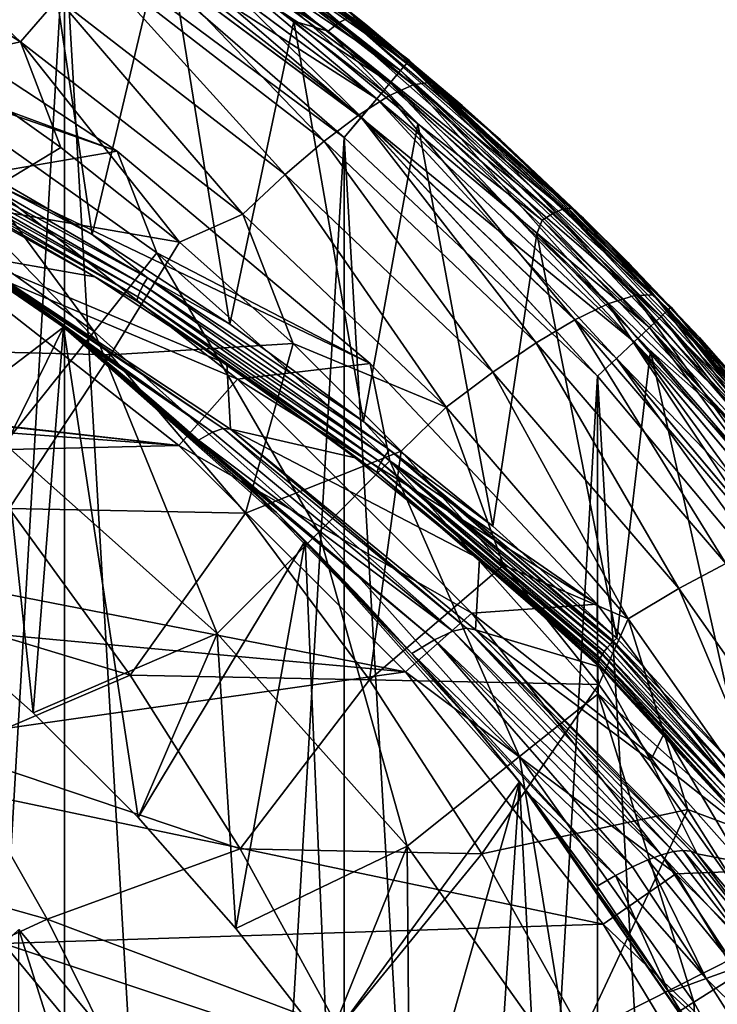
# Model space of a CAD drawing. Header units: metres. Extents: x -24 to 24, y -238 to 25.
# Tile 475 of 477: x 12.67 to 18.19, y 11.29 to 19.09. Entities that reach past the tile are written whole.
import ezdxf

# ---------------------------------------------------------------- set-up
doc = ezdxf.new("R2010")
doc.units = ezdxf.units.M
doc.layers.add('solid_10441023_001', color=7, linetype='CONTINUOUS')

msp = doc.modelspace()

# ---------------------------------------------------------------- linework, layer by layer
at = {"layer": 'solid_10441023_001'}
for points in [[(13.021141, -19.802523, 43.900002), (13.021141, 19.802523, 43.900002), (10.633893, 21.180424, 43.900002)], [(10.633893, -21.180424, 43.900002), (13.021141, -19.802523, 43.900002), (10.633893, 21.180424, 43.900002)], [(10.633893, 21.180424, -103.199997), (13.021141, 19.802523, -103.199997), (10.633893, -21.180424, -103.199997)], [(11.695789, 21.168602, 56.571079), (12.771766, 20.530811, 56.273674), (12.12018, 18.03698, 55.110783)], [(12.771766, 20.530811, 56.273674), (13.238417, 17.387718, 54.808025), (12.12018, 18.03698, 55.110783)], [(12.771766, 20.530811, 56.273674), (13.819195, 19.833479, 55.948502), (13.238417, 17.387718, 54.808025)], [(11.030053, 20.468952, 68.765282), (10.779051, 20.099152, 69.06002), (12.672395, 18.914604, 69.382408)], [(12.966671, 19.257214, 69.094925), (11.030053, 20.468952, 68.765282), (12.672395, 18.914604, 69.382408)], [(13.404016, 20.379816, -102.800179), (13.44799, 20.446676, -102.607056), (15.730775, 18.747208, -102.607056)], [(13.404246, 20.380167, 43.499454), (15.679605, 18.686226, 43.499454), (13.44811, 20.446857, 43.306248)], [(13.44799, 20.446676, -102.607056), (13.46297, 20.469452, -102.400002), (15.748297, 18.768089, -102.400002)], [(15.730775, 18.747208, -102.607056), (13.44799, 20.446676, -102.607056), (15.748297, 18.768089, -102.400002)], [(13.44811, 20.446857, 43.306248), (15.730913, 18.747374, 43.306248), (13.46297, 20.469452, 43.099998)], [(15.679605, 18.686226, 43.499454), (15.730913, 18.747374, 43.306248), (13.44811, 20.446857, 43.306248)], [(15.748297, 18.768089, 43.099998), (15.748297, 18.768089, -102.400002), (13.46297, 20.469452, -102.400002)], [(13.46297, 20.469452, 43.099998), (15.748297, 18.768089, 43.099998), (13.46297, 20.469452, -102.400002)], [(15.730913, 18.747374, 43.306248), (15.748297, 18.768089, 43.099998), (13.46297, 20.469452, 43.099998)], [(13.333746, 20.410021, 56.284996), (15.187141, 19.060627, 55.655762), (13.262964, 20.341461, 56.201347)], [(15.258651, 19.10021, 55.761826), (15.187141, 19.060627, 55.655762), (13.333746, 20.410021, 56.284996)], [(13.334049, 20.273438, -102.965981), (13.404016, 20.379816, -102.800179), (15.679336, 18.685904, -102.800179)], [(13.334374, 20.273932, 43.66539), (15.597873, 18.58882, 43.66539), (13.404246, 20.380167, 43.499454)], [(15.679336, 18.685904, -102.800179), (13.404016, 20.379816, -102.800179), (15.730775, 18.747208, -102.607056)], [(15.597873, 18.58882, 43.66539), (15.679605, 18.686226, 43.499454), (13.404246, 20.380167, 43.499454)], [(13.242867, 20.134802, -103.093132), (13.334049, 20.273438, -102.965981), (15.597491, 18.588367, -102.965981)], [(13.243266, 20.135408, 43.792717), (15.491298, 18.461809, 43.792717), (13.334374, 20.273932, 43.66539)], [(13.262964, 20.341461, 56.201347), (15.107243, 18.998703, 55.575207), (13.819195, 19.833479, 55.948502)], [(15.187141, 19.060627, 55.655762), (15.107243, 18.998703, 55.575207), (13.262964, 20.341461, 56.201347)], [(15.597491, 18.588367, -102.965981), (13.334049, 20.273438, -102.965981), (15.679336, 18.685904, -102.800179)], [(15.491298, 18.461809, 43.792717), (15.597873, 18.58882, 43.66539), (13.334374, 20.273932, 43.66539)], [(13.136697, 19.973377, -103.172958), (13.242867, 20.134802, -103.093132), (15.490831, 18.461254, -103.093132)], [(13.137141, 19.974052, 43.872742), (15.367159, 18.313868, 43.872742), (13.243266, 20.135408, 43.792717)], [(15.490831, 18.461254, -103.093132), (13.242867, 20.134802, -103.093132), (15.597491, 18.588367, -102.965981)], [(15.367159, 18.313868, 43.872742), (15.491298, 18.461809, 43.792717), (13.243266, 20.135408, 43.792717)], [(12.672395, 18.914604, 69.382408), (10.779051, 20.099152, 69.06002), (12.013866, 18.77165, 69.528778)], [(13.859681, 20.063183, 67.36586), (13.691777, 19.958679, 67.863365), (15.588249, 18.486576, 68.263878)], [(13.982452, 20.096972, 66.845848), (13.859681, 20.063183, 67.36586), (15.778769, 18.573153, 67.771095)], [(15.778769, 18.573153, 67.771095), (13.859681, 20.063183, 67.36586), (15.588249, 18.486576, 68.263878)], [(15.918056, 18.593733, 67.254562), (14.29259, 19.899042, 66.553879), (13.982452, 20.096972, 66.845848)], [(15.918056, 18.593733, 67.254562), (13.982452, 20.096972, 66.845848), (15.778769, 18.573153, 67.771095)], [(13.137141, 19.974052, 43.872742), (13.021141, 19.802523, 43.900002), (15.232268, 18.156761, 43.900002)], [(13.136697, 19.973377, -103.172958), (15.232268, 18.156761, -103.199997), (13.021141, 19.802523, -103.199997)], [(15.366639, 18.313248, -103.172958), (15.232268, 18.156761, -103.199997), (13.136697, 19.973377, -103.172958)], [(15.366639, 18.313248, -103.172958), (13.136697, 19.973377, -103.172958), (15.490831, 18.461254, -103.093132)], [(13.137141, 19.974052, 43.872742), (15.232268, 18.156761, 43.900002), (15.367159, 18.313868, 43.872742)], [(13.691777, 19.958679, 67.863365), (13.483159, 19.786213, 68.325272), (15.351513, 18.336283, 68.71994)], [(15.588249, 18.486576, 68.263878), (13.691777, 19.958679, 67.863365), (15.351513, 18.336283, 68.71994)], [(15.166522, 19.241274, 56.040932), (14.29259, 19.899042, 66.553879), (15.404546, 19.051245, 66.754211)], [(15.918056, 18.593733, 67.254562), (15.404546, 19.051245, 66.754211), (14.29259, 19.899042, 66.553879)], [(13.021141, 19.802523, -103.199997), (13.021141, -19.802523, -103.199997), (10.633893, -21.180424, -103.199997)], [(15.232268, -18.156761, 43.900002), (15.232268, 18.156761, 43.900002), (13.021141, 19.802523, 43.900002)], [(13.021141, -19.802523, 43.900002), (15.232268, -18.156761, 43.900002), (13.021141, 19.802523, 43.900002)], [(13.021141, 19.802523, -103.199997), (15.232268, 18.156761, -103.199997), (13.021141, -19.802523, -103.199997)], [(13.819195, 19.833479, 55.948502), (14.328117, 16.67787, 54.47702), (13.238417, 17.387718, 54.808025)], [(13.819195, 19.833479, 55.948502), (14.83492, 19.077288, 55.595886), (14.328117, 16.67787, 54.47702)], [(15.107243, 18.998703, 55.575207), (14.83492, 19.077288, 55.595886), (13.819195, 19.833479, 55.948502)], [(13.483159, 19.786213, 68.325272), (13.239318, 19.550322, 68.739426), (15.07479, 18.126228, 69.127281)], [(15.351513, 18.336283, 68.71994), (13.483159, 19.786213, 68.325272), (15.07479, 18.126228, 69.127281)], [(13.239318, 19.550322, 68.739426), (12.966671, 19.257214, 69.094925), (14.765364, 17.861942, 69.475182)], [(15.07479, 18.126228, 69.127281), (13.239318, 19.550322, 68.739426), (14.765364, 17.861942, 69.475182)], [(10.084486, 19.214396, 44.299999), (11.25, 19.485571, 44.299999), (13.436006, 18.047819, 44.299999)], [(11.73413, 18.674761, 47.532578), (13.436006, 18.047819, 44.299999), (11.25, 19.485571, 44.299999)], [(12.966671, 19.257214, 69.094925), (12.672395, 18.914604, 69.382408), (14.431379, 17.550379, 69.754478)], [(14.765364, 17.861942, 69.475182), (12.966671, 19.257214, 69.094925), (14.431379, 17.550379, 69.754478)], [(12.327032, 17.858728, 44.299999), (10.084486, 19.214396, 44.299999), (13.436006, 18.047819, 44.299999)], [(16.166811, 18.408808, 55.660671), (15.166522, 19.241274, 56.040932), (15.404546, 19.051245, 66.754211)], [(15.313624, 19.111988, 55.883366), (15.166522, 19.241274, 56.040932), (16.166811, 18.408808, 55.660671)], [(15.258651, 19.10021, 55.761826), (16.96826, 17.590115, 55.057655), (15.187141, 19.060627, 55.655762)], [(15.258651, 19.10021, 55.761826), (15.313624, 19.111988, 55.883366), (17.028841, 17.596941, 55.176888)], [(15.258651, 19.10021, 55.761826), (17.028841, 17.596941, 55.176888), (16.96826, 17.590115, 55.057655)], [(17.028841, 17.596941, 55.176888), (15.313624, 19.111988, 55.883366), (16.166811, 18.408808, 55.660671)], [(14.83492, 19.077288, 55.595886), (15.386328, 15.907829, 54.117943), (14.328117, 16.67787, 54.47702)], [(14.83492, 19.077288, 55.595886), (15.81548, 18.263193, 55.216267), (15.386328, 15.907829, 54.117943)], [(15.107243, 18.998703, 55.575207), (15.81548, 18.263193, 55.216267), (14.83492, 19.077288, 55.595886)], [(15.187141, 19.060627, 55.655762), (16.889458, 17.556971, 54.954594), (15.107243, 18.998703, 55.575207)], [(16.96826, 17.590115, 55.057655), (16.889458, 17.556971, 54.954594), (15.187141, 19.060627, 55.655762)], [(16.166811, 18.408808, 55.660671), (15.404546, 19.051245, 66.754211), (16.468445, 18.139467, 66.969872)], [(15.918056, 18.593733, 67.254562), (16.468445, 18.139467, 66.969872), (15.404546, 19.051245, 66.754211)], [(15.107243, 18.998703, 55.575207), (16.801411, 17.502239, 54.877396), (15.81548, 18.263193, 55.216267)], [(16.889458, 17.556971, 54.954594), (16.801411, 17.502239, 54.877396), (15.107243, 18.998703, 55.575207)], [(12.672395, 18.914604, 69.382408), (12.013866, 18.77165, 69.528778), (12.99153, 18.077375, 69.718132)], [(12.672395, 18.914604, 69.382408), (12.99153, 18.077375, 69.718132), (13.931293, 17.328432, 69.922607)], [(14.431379, 17.550379, 69.754478), (12.672395, 18.914604, 69.382408), (13.931293, 17.328432, 69.922607)], [(12.99153, 18.077375, 69.718132), (12.013866, 18.77165, 69.528778), (12.23713, 17.621284, 69.942459)], [(15.679336, 18.685904, -102.800179), (15.730775, 18.747208, -102.607056), (17.800827, 16.794214, -102.607056)], [(15.679605, 18.686226, 43.499454), (17.742924, 16.739584, 43.499454), (15.730913, 18.747374, 43.306248)], [(15.730775, 18.747208, -102.607056), (15.748297, 18.768089, -102.400002), (17.820654, 16.81292, -102.400002)], [(17.800827, 16.794214, -102.607056), (15.730775, 18.747208, -102.607056), (17.820654, 16.81292, -102.400002)], [(15.730913, 18.747374, 43.306248), (17.800983, 16.794363, 43.306248), (15.748297, 18.768089, 43.099998)], [(17.742924, 16.739584, 43.499454), (17.800983, 16.794363, 43.306248), (15.730913, 18.747374, 43.306248)], [(17.820654, 16.81292, 43.099998), (17.820654, 16.81292, -102.400002), (15.748297, 18.768089, -102.400002)], [(15.748297, 18.768089, 43.099998), (17.820654, 16.81292, 43.099998), (15.748297, 18.768089, -102.400002)], [(17.800983, 16.794363, 43.306248), (17.820654, 16.81292, 43.099998), (15.748297, 18.768089, 43.099998)], [(11.310609, 18.000731, 50.707111), (13.254932, 16.621159, 50.707111), (11.73413, 18.674761, 47.532578)], [(11.73413, 18.674761, 47.532578), (13.751258, 17.243532, 47.532578), (13.436006, 18.047819, 44.299999)], [(13.254932, 16.621159, 50.707111), (13.751258, 17.243532, 47.532578), (11.73413, 18.674761, 47.532578)], [(15.597491, 18.588367, -102.965981), (15.679336, 18.685904, -102.800179), (17.742619, 16.739298, -102.800179)], [(15.597873, 18.58882, 43.66539), (17.650434, 16.652327, 43.66539), (15.679605, 18.686226, 43.499454)], [(17.742619, 16.739298, -102.800179), (15.679336, 18.685904, -102.800179), (17.800827, 16.794214, -102.607056)], [(17.650434, 16.652327, 43.66539), (17.742924, 16.739584, 43.499454), (15.679605, 18.686226, 43.499454)], [(15.490831, 18.461254, -103.093132), (15.597491, 18.588367, -102.965981), (17.650005, 16.65192, -102.965981)], [(15.491298, 18.461809, 43.792717), (17.529837, 16.538548, 43.792717), (15.597873, 18.58882, 43.66539)], [(15.778769, 18.573153, 67.771095), (15.588249, 18.486576, 68.263878), (17.320059, 16.838583, 68.712379)], [(17.650005, 16.65192, -102.965981), (15.597491, 18.588367, -102.965981), (17.742619, 16.739298, -102.800179)], [(17.529837, 16.538548, 43.792717), (17.650434, 16.652327, 43.66539), (15.597873, 18.58882, 43.66539)], [(15.918056, 18.593733, 67.254562), (15.778769, 18.573153, 67.771095), (17.530823, 16.905346, 68.224785)], [(17.530823, 16.905346, 68.224785), (15.778769, 18.573153, 67.771095), (17.320059, 16.838583, 68.712379)], [(17.684828, 16.911348, 67.712074), (16.468445, 18.139467, 66.969872), (15.918056, 18.593733, 67.254562)], [(17.684828, 16.911348, 67.712074), (15.918056, 18.593733, 67.254562), (17.530823, 16.905346, 68.224785)], [(15.588249, 18.486576, 68.263878), (15.351513, 18.336283, 68.71994), (17.058083, 16.712822, 69.162018)], [(17.320059, 16.838583, 68.712379), (15.588249, 18.486576, 68.263878), (17.058083, 16.712822, 69.162018)], [(15.366639, 18.313248, -103.172958), (15.490831, 18.461254, -103.093132), (17.529308, 16.53805, -103.093132)], [(15.367159, 18.313868, 43.872742), (17.389362, 16.406017, 43.872742), (15.491298, 18.461809, 43.792717)], [(17.529308, 16.53805, -103.093132), (15.490831, 18.461254, -103.093132), (17.650005, 16.65192, -102.965981)], [(17.389362, 16.406017, 43.872742), (17.529837, 16.538548, 43.792717), (15.491298, 18.461809, 43.792717)], [(17.127356, 17.518667, 55.254063), (16.166811, 18.408808, 55.660671), (16.468445, 18.139467, 66.969872)], [(17.028841, 17.596941, 55.176888), (16.166811, 18.408808, 55.660671), (17.127356, 17.518667, 55.254063)], [(15.351513, 18.336283, 68.71994), (15.07479, 18.126228, 69.127281), (16.751791, 16.531368, 69.561874)], [(17.058083, 16.712822, 69.162018), (15.351513, 18.336283, 68.71994), (16.751791, 16.531368, 69.561874)], [(11.556127, 18.042551, 55.333107), (13.259565, 17.053574, 54.94455), (11.091208, 18.261126, 55.512245)], [(12.236503, 17.23139, 65.825958), (11.091208, 18.261126, 55.512245), (13.259565, 17.053574, 54.94455)], [(15.367159, 18.313868, 43.872742), (15.232268, 18.156761, 43.900002), (17.23736, 16.265406, 43.900002)], [(15.366639, 18.313248, -103.172958), (17.23736, 16.265406, -103.199997), (15.232268, 18.156761, -103.199997)], [(17.388773, 16.405462, -103.172958), (17.23736, 16.265406, -103.199997), (15.366639, 18.313248, -103.172958)], [(17.388773, 16.405462, -103.172958), (15.366639, 18.313248, -103.172958), (17.529308, 16.53805, -103.093132)], [(15.367159, 18.313868, 43.872742), (17.23736, 16.265406, 43.900002), (17.389362, 16.406017, 43.872742)], [(15.81548, 18.263193, 55.216267), (16.409166, 15.079076, 53.731487), (15.386328, 15.907829, 54.117943)], [(15.81548, 18.263193, 55.216267), (16.757448, 17.392336, 54.810181), (16.409166, 15.079076, 53.731487)], [(16.801411, 17.502239, 54.877396), (16.757448, 17.392336, 54.810181), (15.81548, 18.263193, 55.216267)], [(11.575561, 18.123219, 55.240227), (11.596882, 18.17495, 55.217182), (13.643033, 16.989864, 54.661781)], [(11.596882, 18.17495, 55.217182), (11.626272, 18.233595, 55.21257), (13.67767, 17.045576, 54.657227)], [(13.643033, 16.989864, 54.661781), (11.596882, 18.17495, 55.217182), (13.67767, 17.045576, 54.657227)], [(11.626272, 18.233595, 55.21257), (12.12018, 18.03698, 55.110783), (13.238417, 17.387718, 54.808025)], [(13.67767, 17.045576, 54.657227), (11.626272, 18.233595, 55.21257), (13.238417, 17.387718, 54.808025)], [(10.907258, 18.102058, 56.700001), (13.01088, 16.654423, 56.700001), (10.967566, 15.095533, 56.700001)], [(10.907258, 18.102058, 56.700001), (12.608504, 16.961086, 66.253319), (12.694219, 16.89703, 66.316124)], [(10.907258, 18.102058, 56.700001), (12.694219, 16.89703, 66.316124), (12.791781, 16.823292, 66.382927)], [(10.907258, 18.102058, 56.700001), (12.791781, 16.823292, 66.382927), (12.902213, 16.738749, 66.454094)], [(10.907258, 18.102058, 56.700001), (12.902213, 16.738749, 66.454094), (13.01088, 16.654423, 56.700001)], [(11.56139, 18.078281, 55.278179), (11.575561, 18.123219, 55.240227), (13.61763, 16.939915, 54.684616)], [(13.61763, 16.939915, 54.684616), (11.575561, 18.123219, 55.240227), (13.643033, 16.989864, 54.661781)], [(15.232268, 18.156761, -103.199997), (15.232268, -18.156761, -103.199997), (13.021141, -19.802523, -103.199997)], [(15.07479, 18.126228, 69.127281), (14.765364, 17.861942, 69.475182), (16.409243, 16.299, 69.901428)], [(16.751791, 16.531368, 69.561874), (15.07479, 18.126228, 69.127281), (16.409243, 16.299, 69.901428)], [(17.23736, -16.265406, 43.900002), (17.23736, 16.265406, 43.900002), (15.232268, 18.156761, 43.900002)], [(15.232268, -18.156761, 43.900002), (17.23736, -16.265406, 43.900002), (15.232268, 18.156761, 43.900002)], [(15.232268, 18.156761, -103.199997), (17.23736, 16.265406, -103.199997), (15.232268, -18.156761, -103.199997)], [(17.127356, 17.518667, 55.254063), (16.468445, 18.139467, 66.969872), (17.48052, 17.166286, 67.20015)], [(17.684828, 16.911348, 67.712074), (17.48052, 17.166286, 67.20015), (16.468445, 18.139467, 66.969872)], [(13.600432, 16.895761, 54.722237), (11.556127, 18.042551, 55.333107), (11.56139, 18.078281, 55.278179)], [(11.556127, 18.042551, 55.333107), (13.593474, 16.859604, 54.776691), (13.259565, 17.053574, 54.94455)], [(13.600432, 16.895761, 54.722237), (13.593474, 16.859604, 54.776691), (11.556127, 18.042551, 55.333107)], [(13.600432, 16.895761, 54.722237), (11.56139, 18.078281, 55.278179), (13.61763, 16.939915, 54.684616)], [(13.931293, 17.328432, 69.922607), (12.99153, 18.077375, 69.718132), (12.23713, 17.621284, 69.942459)], [(12.327032, 17.858728, 44.299999), (13.436006, 18.047819, 44.299999), (15.440421, 16.365923, 44.299999)], [(13.751258, 17.243532, 47.532578), (15.440421, 16.365923, 44.299999), (13.436006, 18.047819, 44.299999)], [(11.310609, 18.000731, 50.707111), (12.545953, 15.732128, 53.776043), (13.254932, 16.621159, 50.707111)], [(11.929386, 17.28264, 45), (12.327032, 17.858728, 44.299999), (14.389836, 16.242613, 44.299999)], [(14.389836, 16.242613, 44.299999), (12.327032, 17.858728, 44.299999), (15.440421, 16.365923, 44.299999)], [(14.765364, 17.861942, 69.475182), (14.431379, 17.550379, 69.754478), (16.039457, 16.021832, 70.171722)], [(16.409243, 16.299, 69.901428), (14.765364, 17.861942, 69.475182), (16.039457, 16.021832, 70.171722)], [(11.539355, 16.479727, 70.410446), (13.385036, 16.436296, 70.292038), (12.23713, 17.621284, 69.942459)], [(13.931293, 17.328432, 69.922607), (12.23713, 17.621284, 69.942459), (13.385036, 16.436296, 70.292038)], [(14.431379, 17.550379, 69.754478), (13.931293, 17.328432, 69.922607), (14.830121, 16.526367, 70.141747)], [(16.039457, 16.021832, 70.171722), (14.431379, 17.550379, 69.754478), (14.830121, 16.526367, 70.141747)], [(16.889458, 17.556971, 54.954594), (18.42984, 15.916472, 54.189617), (16.801411, 17.502239, 54.877396)], [(16.96826, 17.590115, 55.057655), (18.515066, 15.94278, 54.28949), (16.889458, 17.556971, 54.954594)], [(18.515066, 15.94278, 54.28949), (18.42984, 15.916472, 54.189617), (16.889458, 17.556971, 54.954594)], [(16.96826, 17.590115, 55.057655), (17.028841, 17.596941, 55.176888), (18.580584, 15.94435, 54.406273)], [(16.96826, 17.590115, 55.057655), (18.580584, 15.94435, 54.406273), (18.515066, 15.94278, 54.28949)], [(17.028841, 17.596941, 55.176888), (17.127356, 17.518667, 55.254063), (18.04458, 16.572361, 54.821793)], [(18.580584, 15.94435, 54.406273), (17.028841, 17.596941, 55.176888), (18.04458, 16.572361, 54.821793)], [(16.801411, 17.502239, 54.877396), (18.334618, 15.869381, 54.115982), (16.757448, 17.392336, 54.810181)], [(18.42984, 15.916472, 54.189617), (18.334618, 15.869381, 54.115982), (16.801411, 17.502239, 54.877396)], [(18.04458, 16.572361, 54.821793), (17.127356, 17.518667, 55.254063), (17.48052, 17.166286, 67.20015)], [(13.67767, 17.045576, 54.657227), (13.238417, 17.387718, 54.808025), (14.328117, 16.67787, 54.47702)], [(16.757448, 17.392336, 54.810181), (17.39192, 14.191575, 53.317638), (16.409166, 15.079076, 53.731487)], [(16.757448, 17.392336, 54.810181), (17.65731, 16.466141, 54.378288), (17.39192, 14.191575, 53.317638)], [(18.334618, 15.869381, 54.115982), (17.65731, 16.466141, 54.378288), (16.757448, 17.392336, 54.810181)], [(14.830121, 16.526367, 70.141747), (13.931293, 17.328432, 69.922607), (13.385036, 16.436296, 70.292038)], [(1.079936, 17.166067, 45), (11.929386, 17.28264, 45), (13.925648, 15.718657, 45)], [(11.929386, 17.28264, 45), (14.389836, 16.242613, 44.299999), (13.925648, 15.718657, 45)], [(12.236503, 17.23139, 65.825958), (13.259565, 17.053574, 54.94455), (14.30517, 16.364546, 54.620625)], [(12.236503, 17.23139, 65.825958), (14.30517, 16.364546, 54.620625), (14.333632, 15.847716, 66.158905)], [(12.236503, 17.23139, 65.825958), (14.333632, 15.847716, 66.158905), (14.275819, 15.852066, 66.467812)], [(12.250222, 17.22164, 65.862717), (12.236503, 17.23139, 65.825958), (14.275819, 15.852066, 66.467812)], [(13.254932, 16.621159, 50.707111), (15.032568, 15.032568, 50.707111), (13.751258, 17.243532, 47.532578)], [(13.751258, 17.243532, 47.532578), (15.595456, 15.595456, 47.532578), (15.440421, 16.365923, 44.299999)], [(15.032568, 15.032568, 50.707111), (15.595456, 15.595456, 47.532578), (13.751258, 17.243532, 47.532578)], [(3.222803, 16.895374, 45), (1.079936, 17.166067, 45), (13.925648, 15.718657, 45)], [(12.269503, 17.207909, 65.902199), (12.250222, 17.22164, 65.862717), (14.275819, 15.852066, 66.467812)], [(12.294942, 17.189741, 65.94429), (12.269503, 17.207909, 65.902199), (14.275819, 15.852066, 66.467812)], [(12.326956, 17.1668, 65.988777), (12.294942, 17.189741, 65.94429), (14.275819, 15.852066, 66.467812)], [(12.366229, 17.138529, 66.035889), (12.326956, 17.1668, 65.988777), (14.275819, 15.852066, 66.467812)], [(18.04458, 16.572361, 54.821793), (17.48052, 17.166286, 67.20015), (18.437004, 16.134649, 67.444283)], [(17.684828, 16.911348, 67.712074), (18.437004, 16.134649, 67.444283), (17.48052, 17.166286, 67.20015)], [(12.413334, 17.104443, 66.085716), (12.366229, 17.138529, 66.035889), (14.275819, 15.852066, 66.467812)], [(12.468903, 17.063976, 66.138397), (12.413334, 17.104443, 66.085716), (14.275819, 15.852066, 66.467812)], [(12.533688, 17.016447, 66.194168), (12.468903, 17.063976, 66.138397), (14.275819, 15.852066, 66.467812)], [(12.533688, 17.016447, 66.194168), (14.275819, 15.852066, 66.467812), (14.192448, 15.822958, 66.780731)], [(12.608504, 16.961086, 66.253319), (12.533688, 17.016447, 66.194168), (14.192448, 15.822958, 66.780731)], [(13.593474, 16.859604, 54.776691), (14.30517, 16.364546, 54.620625), (13.259565, 17.053574, 54.94455)], [(13.643033, 16.989864, 54.661781), (13.67767, 17.045576, 54.657227), (15.592716, 15.683171, 54.020504)], [(13.67767, 17.045576, 54.657227), (14.328117, 16.67787, 54.47702), (15.386328, 15.907829, 54.117943)], [(15.592716, 15.683171, 54.020504), (13.67767, 17.045576, 54.657227), (15.386328, 15.907829, 54.117943)], [(12.694219, 16.89703, 66.316124), (12.608504, 16.961086, 66.253319), (14.192448, 15.822958, 66.780731)], [(13.600432, 16.895761, 54.722237), (13.61763, 16.939915, 54.684616), (15.523787, 15.583005, 54.047611)], [(13.61763, 16.939915, 54.684616), (13.643033, 16.989864, 54.661781), (15.553152, 15.630837, 54.024998)], [(15.523787, 15.583005, 54.047611), (13.61763, 16.939915, 54.684616), (15.553152, 15.630837, 54.024998)], [(15.553152, 15.630837, 54.024998), (13.643033, 16.989864, 54.661781), (15.592716, 15.683171, 54.020504)], [(5.314914, 16.358234, 45), (3.222803, 16.895374, 45), (13.925648, 15.718657, 45)], [(12.791781, 16.823292, 66.382927), (12.694219, 16.89703, 66.316124), (14.192448, 15.822958, 66.780731)], [(15.50351, 15.539875, 54.084885), (13.593474, 16.859604, 54.776691), (13.600432, 16.895761, 54.722237)], [(13.593474, 16.859604, 54.776691), (15.494606, 15.503405, 54.138844), (14.30517, 16.364546, 54.620625)], [(15.50351, 15.539875, 54.084885), (15.494606, 15.503405, 54.138844), (13.593474, 16.859604, 54.776691)], [(15.50351, 15.539875, 54.084885), (13.600432, 16.895761, 54.722237), (15.523787, 15.583005, 54.047611)], [(17.320059, 16.838583, 68.712379), (17.058083, 16.712822, 69.162018), (18.587505, 14.934151, 69.646202)], [(17.530823, 16.905346, 68.224785), (17.320059, 16.838583, 68.712379), (18.871737, 15.033313, 69.203476)], [(18.871737, 15.033313, 69.203476), (17.320059, 16.838583, 68.712379), (18.587505, 14.934151, 69.646202)], [(17.684828, 16.911348, 67.712074), (17.530823, 16.905346, 68.224785), (19.100307, 15.078596, 68.721474)], [(19.100307, 15.078596, 68.721474), (17.530823, 16.905346, 68.224785), (18.871737, 15.033313, 69.203476)], [(19.267204, 15.068807, 68.212868), (18.437004, 16.134649, 67.444283), (17.684828, 16.911348, 67.712074)], [(19.267204, 15.068807, 68.212868), (17.684828, 16.911348, 67.712074), (19.100307, 15.078596, 68.721474)], [(12.902213, 16.738749, 66.454094), (12.791781, 16.823292, 66.382927), (14.192448, 15.822958, 66.780731)], [(17.742619, 16.739298, -102.800179), (17.800827, 16.794214, -102.607056), (19.630154, 14.614107, -102.607056)], [(17.742924, 16.739584, 43.499454), (19.566299, 14.566569, 43.499454), (17.800983, 16.794363, 43.306248)], [(17.800827, 16.794214, -102.607056), (17.820654, 16.81292, -102.400002), (19.652018, 14.630385, -102.400002)], [(19.630154, 14.614107, -102.607056), (17.800827, 16.794214, -102.607056), (19.652018, 14.630385, -102.400002)], [(17.800983, 16.794363, 43.306248), (19.630327, 14.614237, 43.306248), (17.820654, 16.81292, 43.099998)], [(19.566299, 14.566569, 43.499454), (19.630327, 14.614237, 43.306248), (17.800983, 16.794363, 43.306248)], [(19.652018, 14.630385, 43.099998), (19.652018, 14.630385, -102.400002), (17.820654, 16.81292, -102.400002)], [(17.820654, 16.81292, 43.099998), (19.652018, 14.630385, 43.099998), (17.820654, 16.81292, -102.400002)], [(19.630327, 14.614237, 43.306248), (19.652018, 14.630385, 43.099998), (17.820654, 16.81292, 43.099998)], [(13.026631, 16.642107, 66.530037), (12.902213, 16.738749, 66.454094), (14.192448, 15.822958, 66.780731)], [(13.01088, 16.654423, 56.700001), (12.902213, 16.738749, 66.454094), (13.026631, 16.642107, 66.530037)], [(17.058083, 16.712822, 69.162018), (16.751791, 16.531368, 69.561874), (18.255095, 14.783718, 70.037994)], [(18.587505, 14.934151, 69.646202), (17.058083, 16.712822, 69.162018), (18.255095, 14.783718, 70.037994)], [(17.650005, 16.65192, -102.965981), (17.742619, 16.739298, -102.800179), (19.565964, 14.566319, -102.800179)], [(17.650434, 16.652327, 43.66539), (19.464306, 14.49064, 43.66539), (17.742924, 16.739584, 43.499454)], [(19.565964, 14.566319, -102.800179), (17.742619, 16.739298, -102.800179), (19.630154, 14.614107, -102.607056)], [(19.464306, 14.49064, 43.66539), (19.566299, 14.566569, 43.499454), (17.742924, 16.739584, 43.499454)], [(13.01088, 16.654423, 56.700001), (11.893764, 14.3771, 56.700001), (10.967566, 15.095533, 56.700001)], [(13.01088, 16.654423, 56.700001), (12.773047, 13.601908, 56.700001), (11.893764, 14.3771, 56.700001)], [(13.254932, 16.621159, 50.707111), (12.545953, 15.732128, 53.776043), (14.228506, 14.228506, 53.776043)], [(13.01088, 16.654423, 56.700001), (13.601912, 12.773042, 56.700001), (12.773047, 13.601908, 56.700001)], [(13.01088, 16.654423, 56.700001), (14.924431, 14.963761, 56.700001), (13.601912, 12.773042, 56.700001)], [(13.01088, 16.654423, 56.700001), (14.080667, 15.760318, 67.088417), (14.141793, 15.705492, 67.118462)], [(13.01088, 16.654423, 56.700001), (13.903867, 15.91651, 67.000656), (14.080667, 15.760318, 67.088417)], [(13.01088, 16.654423, 56.700001), (14.141793, 15.705492, 67.118462), (14.405422, 15.464043, 67.246796)], [(13.01088, 16.654423, 56.700001), (14.405422, 15.464043, 67.246796), (14.69745, 15.186764, 67.387314)], [(13.01088, 16.654423, 56.700001), (14.69745, 15.186764, 67.387314), (14.924431, 14.963761, 56.700001)], [(13.01088, 16.654423, 56.700001), (13.026631, 16.642107, 66.530037), (13.166206, 16.531904, 66.611229)], [(13.01088, 16.654423, 56.700001), (13.166206, 16.531904, 66.611229), (13.322201, 16.406456, 66.698189)], [(13.01088, 16.654423, 56.700001), (13.322201, 16.406456, 66.698189), (13.496024, 16.263767, 66.791534)], [(13.01088, 16.654423, 56.700001), (13.496024, 16.263767, 66.791534), (13.6893, 16.101425, 66.892052)], [(13.01088, 16.654423, 56.700001), (13.6893, 16.101425, 66.892052), (13.903867, 15.91651, 67.000656)], [(13.166206, 16.531904, 66.611229), (13.026631, 16.642107, 66.530037), (14.192448, 15.822958, 66.780731)], [(13.254932, 16.621159, 50.707111), (14.228506, 14.228506, 53.776043), (15.032568, 15.032568, 50.707111)], [(17.529308, 16.53805, -103.093132), (17.650005, 16.65192, -102.965981), (19.463831, 14.490286, -102.965981)], [(17.529837, 16.538548, 43.792717), (19.331314, 14.39163, 43.792717), (17.650434, 16.652327, 43.66539)], [(19.463831, 14.490286, -102.965981), (17.650005, 16.65192, -102.965981), (19.565964, 14.566319, -102.800179)], [(19.331314, 14.39163, 43.792717), (19.464306, 14.49064, 43.66539), (17.650434, 16.652327, 43.66539)], [(13.166206, 16.531904, 66.611229), (14.192448, 15.822958, 66.780731), (14.080667, 15.760318, 67.088417)], [(13.322201, 16.406456, 66.698189), (13.166206, 16.531904, 66.611229), (14.080667, 15.760318, 67.088417)], [(14.830121, 16.526367, 70.141747), (13.385036, 16.436296, 70.292038), (14.452765, 15.181901, 70.657684)], [(15.685287, 15.673038, 70.374924), (14.830121, 16.526367, 70.141747), (14.452765, 15.181901, 70.657684)], [(16.039457, 16.021832, 70.171722), (14.830121, 16.526367, 70.141747), (15.685287, 15.673038, 70.374924)], [(16.751791, 16.531368, 69.561874), (16.409243, 16.299, 69.901428), (17.883257, 14.585976, 70.368538)], [(18.255095, 14.783718, 70.037994), (16.751791, 16.531368, 69.561874), (17.883257, 14.585976, 70.368538)], [(17.388773, 16.405462, -103.172958), (17.529308, 16.53805, -103.093132), (19.330732, 14.391197, -103.093132)], [(17.389362, 16.406017, 43.872742), (19.176403, 14.276303, 43.872742), (17.529837, 16.538548, 43.792717)], [(19.330732, 14.391197, -103.093132), (17.529308, 16.53805, -103.093132), (19.463831, 14.490286, -102.965981)], [(19.176403, 14.276303, 43.872742), (19.331314, 14.39163, 43.792717), (17.529837, 16.538548, 43.792717)], [(18.825037, 15.680179, 54.414261), (18.04458, 16.572361, 54.821793), (18.437004, 16.134649, 67.444283)], [(18.580584, 15.94435, 54.406273), (18.04458, 16.572361, 54.821793), (18.825037, 15.680179, 54.414261)], [(11.539355, 16.479727, 70.410446), (12.581051, 15.220178, 70.791351), (13.385036, 16.436296, 70.292038)], [(17.65731, 16.466141, 54.378288), (18.418756, 13.083117, 52.800758), (17.39192, 14.191575, 53.317638)], [(17.65731, 16.466141, 54.378288), (18.511391, 15.486388, 53.921421), (18.418756, 13.083117, 52.800758)], [(18.334618, 15.869381, 54.115982), (18.511391, 15.486388, 53.921421), (17.65731, 16.466141, 54.378288)], [(12.581051, 15.220178, 70.791351), (14.452765, 15.181901, 70.657684), (13.385036, 16.436296, 70.292038)], [(13.496024, 16.263767, 66.791534), (13.322201, 16.406456, 66.698189), (14.080667, 15.760318, 67.088417)], [(17.389362, 16.406017, 43.872742), (17.23736, 16.265406, 43.900002), (19.009293, 14.154038, 43.900002)], [(17.388773, 16.405462, -103.172958), (19.009293, 14.154038, -103.199997), (17.23736, 16.265406, -103.199997)], [(19.175755, 14.27582, -103.172958), (19.009293, 14.154038, -103.199997), (17.388773, 16.405462, -103.172958)], [(19.175755, 14.27582, -103.172958), (17.388773, 16.405462, -103.172958), (19.330732, 14.391197, -103.093132)], [(17.389362, 16.406017, 43.872742), (19.009293, 14.154038, 43.900002), (19.176403, 14.276303, 43.872742)], [(7.323309, 15.563074, 45), (5.314914, 16.358234, 45), (13.925648, 15.718657, 45)], [(15.494606, 15.503405, 54.138844), (15.320985, 15.619555, 54.270397), (14.30517, 16.364546, 54.620625)], [(14.333632, 15.847716, 66.158905), (14.30517, 16.364546, 54.620625), (15.320985, 15.619555, 54.270397)], [(14.389836, 16.242613, 44.299999), (15.440421, 16.365923, 44.299999), (17.236038, 14.462675, 44.299999)], [(15.595456, 15.595456, 47.532578), (17.236038, 14.462675, 44.299999), (15.440421, 16.365923, 44.299999)], [(16.409243, 16.299, 69.901428), (16.039457, 16.021832, 70.171722), (17.481775, 14.346127, 70.629135)], [(17.883257, 14.585976, 70.368538), (16.409243, 16.299, 69.901428), (17.481775, 14.346127, 70.629135)], [(13.6893, 16.101425, 66.892052), (13.496024, 16.263767, 66.791534), (14.080667, 15.760318, 67.088417)], [(13.925648, 15.718657, 45), (14.389836, 16.242613, 44.299999), (16.242767, 14.38966, 44.299999)], [(16.242767, 14.38966, 44.299999), (14.389836, 16.242613, 44.299999), (17.236038, 14.462675, 44.299999)], [(17.23736, 16.265406, -103.199997), (17.23736, -16.265406, -103.199997), (15.232268, -18.156761, -103.199997)], [(19.009293, -14.154038, 43.900002), (19.009293, 14.154038, 43.900002), (17.23736, 16.265406, 43.900002)], [(17.23736, -16.265406, 43.900002), (19.009293, -14.154038, 43.900002), (17.23736, 16.265406, 43.900002)], [(17.23736, 16.265406, -103.199997), (19.009293, 14.154038, -103.199997), (17.23736, -16.265406, -103.199997)], [(13.903867, 15.91651, 67.000656), (13.6893, 16.101425, 66.892052), (14.080667, 15.760318, 67.088417)], [(16.039457, 16.021832, 70.171722), (15.685287, 15.673038, 70.374924), (16.493189, 14.771321, 70.62133)], [(17.481775, 14.346127, 70.629135), (16.039457, 16.021832, 70.171722), (16.493189, 14.771321, 70.62133)], [(15.592716, 15.683171, 54.020504), (15.386328, 15.907829, 54.117943), (16.409166, 15.079076, 53.731487)], [(14.192448, 15.822958, 66.780731), (14.275819, 15.852066, 66.467812), (16.092438, 14.247111, 67.237244)], [(14.275819, 15.852066, 66.467812), (16.200443, 14.271684, 66.887268), (16.092438, 14.247111, 67.237244)], [(14.275819, 15.852066, 66.467812), (14.333632, 15.847716, 66.158905), (16.200443, 14.271684, 66.887268)], [(14.333632, 15.847716, 66.158905), (15.320985, 15.619555, 54.270397), (16.303904, 14.819464, 53.894253)], [(14.333632, 15.847716, 66.158905), (16.303904, 14.819464, 53.894253), (16.271763, 14.257291, 66.54155)], [(14.333632, 15.847716, 66.158905), (16.271763, 14.257291, 66.54155), (16.200443, 14.271684, 66.887268)], [(14.080667, 15.760318, 67.088417), (14.192448, 15.822958, 66.780731), (16.092438, 14.247111, 67.237244)], [(14.080667, 15.760318, 67.088417), (16.092438, 14.247111, 67.237244), (15.947797, 14.180334, 67.579514)], [(14.141793, 15.705492, 67.118462), (14.080667, 15.760318, 67.088417), (15.947797, 14.180334, 67.579514)], [(7.323309, 15.563074, 45), (13.925648, 15.718657, 45), (15.718806, 13.925477, 45)], [(11.893764, 14.3771, 56.700001), (12.773047, 13.601908, 56.700001), (12.545953, 15.732128, 53.776043)], [(12.773047, 13.601908, 56.700001), (14.228506, 14.228506, 53.776043), (12.545953, 15.732128, 53.776043)], [(13.925648, 15.718657, 45), (16.242767, 14.38966, 44.299999), (15.718806, 13.925477, 45)], [(14.405422, 15.464043, 67.246796), (14.141793, 15.705492, 67.118462), (15.947797, 14.180334, 67.579514)], [(15.685287, 15.673038, 70.374924), (14.452765, 15.181901, 70.657684), (15.433862, 13.863094, 71.038071)], [(16.493189, 14.771321, 70.62133), (15.685287, 15.673038, 70.374924), (15.433862, 13.863094, 71.038071)], [(15.553152, 15.630837, 54.024998), (15.592716, 15.683171, 54.020504), (17.357943, 14.163358, 53.309982)], [(15.592716, 15.683171, 54.020504), (17.39192, 14.191575, 53.317638), (17.364346, 14.169661, 53.310928)], [(15.592716, 15.683171, 54.020504), (16.409166, 15.079076, 53.731487), (17.39192, 14.191575, 53.317638)], [(15.592716, 15.683171, 54.020504), (17.364346, 14.169661, 53.310928), (17.357943, 14.163358, 53.309982)], [(15.032568, 15.032568, 50.707111), (16.621159, 13.254932, 50.707111), (15.595456, 15.595456, 47.532578)], [(15.494606, 15.503405, 54.138844), (16.303904, 14.819464, 53.894253), (15.320985, 15.619555, 54.270397)], [(15.523787, 15.583005, 54.047611), (15.553152, 15.630837, 54.024998), (17.313774, 14.114552, 53.314888)], [(15.553152, 15.630837, 54.024998), (17.357943, 14.163358, 53.309982), (17.337896, 14.142442, 53.309559)], [(15.553152, 15.630837, 54.024998), (17.337896, 14.142442, 53.309559), (17.313774, 14.114552, 53.314888)], [(15.595456, 15.595456, 47.532578), (17.243532, 13.751258, 47.532578), (17.236038, 14.462675, 44.299999)], [(16.621159, 13.254932, 50.707111), (17.243532, 13.751258, 47.532578), (15.595456, 15.595456, 47.532578)], [(9.216317, 14.522384, 45), (7.323309, 15.563074, 45), (15.718806, 13.925477, 45)], [(15.50351, 15.539875, 54.084885), (17.257242, 14.027359, 53.374191), (15.494606, 15.503405, 54.138844)], [(15.50351, 15.539875, 54.084885), (15.523787, 15.583005, 54.047611), (17.28046, 14.069107, 53.337101)], [(15.50351, 15.539875, 54.084885), (17.28046, 14.069107, 53.337101), (17.274372, 14.059417, 53.344131)], [(15.50351, 15.539875, 54.084885), (17.274372, 14.059417, 53.344131), (17.260633, 14.034565, 53.366398)], [(15.50351, 15.539875, 54.084885), (17.260633, 14.034565, 53.366398), (17.257242, 14.027359, 53.374191)], [(15.523787, 15.583005, 54.047611), (17.313774, 14.114552, 53.314888), (17.291878, 14.085888, 53.326904)], [(15.523787, 15.583005, 54.047611), (17.291878, 14.085888, 53.326904), (17.28046, 14.069107, 53.337101)], [(14.405422, 15.464043, 67.246796), (15.947797, 14.180334, 67.579514), (15.768642, 14.071344, 67.901077)], [(14.69745, 15.186764, 67.387314), (14.405422, 15.464043, 67.246796), (15.768642, 14.071344, 67.901077)], [(15.494606, 15.503405, 54.138844), (17.257242, 14.027359, 53.374191), (17.250895, 14.011462, 53.393944)], [(15.494606, 15.503405, 54.138844), (17.250895, 14.011462, 53.393944), (17.245907, 13.991333, 53.425846)], [(15.494606, 15.503405, 54.138844), (17.245907, 13.991333, 53.425846), (16.303904, 14.819464, 53.894253)], [(11.294581, 14.577313, 71.110443), (13.540118, 13.900027, 71.184784), (12.581051, 15.220178, 70.791351)], [(12.581051, 15.220178, 70.791351), (13.540118, 13.900027, 71.184784), (14.452765, 15.181901, 70.657684)], [(13.540118, 13.900027, 71.184784), (15.433862, 13.863094, 71.038071), (14.452765, 15.181901, 70.657684)], [(15.020934, 14.866887, 67.542046), (14.69745, 15.186764, 67.387314), (15.768642, 14.071344, 67.901077)], [(14.924431, 14.963761, 56.700001), (14.69745, 15.186764, 67.387314), (15.020934, 14.866887, 67.542046)], [(15.032568, 15.032568, 50.707111), (14.228506, 14.228506, 53.776043), (15.732128, 12.545953, 53.776043)], [(15.032568, 15.032568, 50.707111), (15.732128, 12.545953, 53.776043), (16.621159, 13.254932, 50.707111)], [(14.924431, 14.963761, 56.700001), (14.37709, 11.893777, 56.700001), (13.601912, 12.773042, 56.700001)], [(14.924431, 14.963761, 56.700001), (15.095548, 10.967545, 56.700001), (14.37709, 11.893777, 56.700001)], [(14.924431, 14.963761, 56.700001), (16.620188, 13.054582, 56.700001), (15.095548, 10.967545, 56.700001)], [(14.924431, 14.963761, 56.700001), (15.768642, 14.071344, 67.901077), (15.77654, 14.062489, 67.904907)], [(14.924431, 14.963761, 56.700001), (15.379321, 14.495837, 67.713509), (15.768642, 14.071344, 67.901077)], [(14.924431, 14.963761, 56.700001), (15.77654, 14.062489, 67.904907), (16.216621, 13.552638, 68.120201)], [(14.924431, 14.963761, 56.700001), (16.216621, 13.552638, 68.120201), (16.620188, 13.054582, 56.700001)], [(14.924431, 14.963761, 56.700001), (15.020934, 14.866887, 67.542046), (15.379321, 14.495837, 67.713509)], [(15.379321, 14.495837, 67.713509), (15.020934, 14.866887, 67.542046), (15.768642, 14.071344, 67.901077)], [(16.271763, 14.257291, 66.54155), (16.303904, 14.819464, 53.894253), (17.250755, 13.965343, 53.49271)], [(16.303904, 14.819464, 53.894253), (17.246084, 13.975735, 53.459698), (17.250755, 13.965343, 53.49271)], [(16.303904, 14.819464, 53.894253), (17.245907, 13.991333, 53.425846), (17.246084, 13.975735, 53.459698)], [(17.250303, 13.824452, 70.880112), (16.493189, 14.771321, 70.62133), (15.433862, 13.863094, 71.038071)], [(17.481775, 14.346127, 70.629135), (16.493189, 14.771321, 70.62133), (17.250303, 13.824452, 70.880112)], [(18.255095, 14.783718, 70.037994), (17.883257, 14.585976, 70.368538), (19.174345, 12.741097, 70.871796)], [(11.294581, 14.577313, 71.110443), (12.127547, 13.294887, 71.501846), (13.540118, 13.900027, 71.184784)], [(17.883257, 14.585976, 70.368538), (17.481775, 14.346127, 70.629135), (18.745434, 12.541009, 71.122047)], [(19.174345, 12.741097, 70.871796), (17.883257, 14.585976, 70.368538), (18.745434, 12.541009, 71.122047)], [(10.96387, 13.252687, 45), (9.216317, 14.522384, 45), (15.718806, 13.925477, 45)], [(16.242767, 14.38966, 44.299999), (17.236038, 14.462675, 44.299999), (18.79851, 12.3639, 44.299999)], [(17.243532, 13.751258, 47.532578), (18.79851, 12.3639, 44.299999), (17.236038, 14.462675, 44.299999)], [(15.718806, 13.925477, 45), (16.242767, 14.38966, 44.299999), (17.858797, 12.326932, 44.299999)], [(17.858797, 12.326932, 44.299999), (16.242767, 14.38966, 44.299999), (18.79851, 12.3639, 44.299999)], [(17.481775, 14.346127, 70.629135), (17.250303, 13.824452, 70.880112), (17.953951, 12.835258, 71.15052)], [(18.745434, 12.541009, 71.122047), (17.481775, 14.346127, 70.629135), (17.953951, 12.835258, 71.15052)], [(16.092438, 14.247111, 67.237244), (16.200443, 14.271684, 66.887268), (17.838926, 12.502479, 67.658455)], [(16.200443, 14.271684, 66.887268), (17.980047, 12.505813, 67.201759), (17.917484, 12.511945, 67.432617)], [(16.200443, 14.271684, 66.887268), (16.271763, 14.257291, 66.54155), (17.980047, 12.505813, 67.201759)], [(16.200443, 14.271684, 66.887268), (17.917484, 12.511945, 67.432617), (17.838926, 12.502479, 67.658455)], [(12.773047, 13.601908, 56.700001), (13.601912, 12.773042, 56.700001), (14.228506, 14.228506, 53.776043)], [(13.601912, 12.773042, 56.700001), (14.37709, 11.893777, 56.700001), (14.228506, 14.228506, 53.776043)], [(14.37709, 11.893777, 56.700001), (15.732128, 12.545953, 53.776043), (14.228506, 14.228506, 53.776043)], [(15.947797, 14.180334, 67.579514), (16.092438, 14.247111, 67.237244), (17.74511, 12.477506, 67.877129)], [(16.092438, 14.247111, 67.237244), (17.838926, 12.502479, 67.658455), (17.74511, 12.477506, 67.877129)], [(16.271763, 14.257291, 66.54155), (18.02594, 12.484274, 66.968071), (17.980047, 12.505813, 67.201759)], [(16.271763, 14.257291, 66.54155), (17.659094, 13.224603, 60.182526), (18.02594, 12.484274, 66.968071)], [(16.271763, 14.257291, 66.54155), (17.250755, 13.965343, 53.49271), (17.659094, 13.224603, 60.182526)], [(17.364346, 14.169661, 53.310928), (17.39192, 14.191575, 53.317638), (18.418756, 13.083117, 52.800758)], [(15.768642, 14.071344, 67.901077), (15.947797, 14.180334, 67.579514), (17.515331, 12.382132, 68.285057)], [(15.947797, 14.180334, 67.579514), (17.74511, 12.477506, 67.877129), (17.636913, 12.437264, 68.086632)], [(15.947797, 14.180334, 67.579514), (17.636913, 12.437264, 68.086632), (17.515331, 12.382132, 68.285057)], [(19.009293, 14.154038, -103.199997), (19.009293, -14.154038, -103.199997), (17.23736, -16.265406, -103.199997)], [(17.291878, 14.085888, 53.326904), (17.313774, 14.114552, 53.314888), (18.324257, 13.003819, 52.805859)], [(17.313774, 14.114552, 53.314888), (17.337896, 14.142442, 53.309559), (18.324257, 13.003819, 52.805859)], [(17.337896, 14.142442, 53.309559), (17.357943, 14.163358, 53.309982), (18.367718, 13.044627, 52.794209)], [(17.337896, 14.142442, 53.309559), (18.367718, 13.044627, 52.794209), (18.324257, 13.003819, 52.805859)], [(17.357943, 14.163358, 53.309982), (17.364346, 14.169661, 53.310928), (18.367718, 13.044627, 52.794209)], [(17.364346, 14.169661, 53.310928), (18.418756, 13.083117, 52.800758), (18.367718, 13.044627, 52.794209)], [(15.768642, 14.071344, 67.901077), (17.515331, 12.382132, 68.285057), (17.381458, 12.312608, 68.470634)], [(15.77654, 14.062489, 67.904907), (15.768642, 14.071344, 67.901077), (17.381458, 12.312608, 68.470634)], [(16.216621, 13.552638, 68.120201), (15.77654, 14.062489, 67.904907), (17.381458, 12.312608, 68.470634)], [(17.257242, 14.027359, 53.374191), (17.260633, 14.034565, 53.366398), (18.269867, 12.931105, 52.866852)], [(17.260633, 14.034565, 53.366398), (17.274372, 14.059417, 53.344131), (18.292347, 12.966386, 52.830433)], [(17.260633, 14.034565, 53.366398), (18.292347, 12.966386, 52.830433), (18.269867, 12.931105, 52.866852)], [(17.274372, 14.059417, 53.344131), (17.28046, 14.069107, 53.337101), (18.292347, 12.966386, 52.830433)], [(17.28046, 14.069107, 53.337101), (17.291878, 14.085888, 53.326904), (18.292347, 12.966386, 52.830433)], [(17.291878, 14.085888, 53.326904), (18.324257, 13.003819, 52.805859), (18.292347, 12.966386, 52.830433)], [(17.245907, 13.991333, 53.425846), (17.250895, 14.011462, 53.393944), (18.258364, 12.898254, 52.917221)], [(17.246084, 13.975735, 53.459698), (17.245907, 13.991333, 53.425846), (18.258364, 12.898254, 52.917221)], [(17.246084, 13.975735, 53.459698), (18.262474, 12.873925, 52.976765), (18.25375, 12.884628, 52.981823)], [(17.246084, 13.975735, 53.459698), (18.258364, 12.898254, 52.917221), (18.262474, 12.873925, 52.976765)], [(17.246084, 13.975735, 53.459698), (18.25375, 12.884628, 52.981823), (17.768562, 13.441814, 53.245205)], [(17.246084, 13.975735, 53.459698), (17.768562, 13.441814, 53.245205), (17.250755, 13.965343, 53.49271)], [(17.659094, 13.224603, 60.182526), (17.250755, 13.965343, 53.49271), (17.768562, 13.441814, 53.245205)], [(17.250895, 14.011462, 53.393944), (17.257242, 14.027359, 53.374191), (18.269867, 12.931105, 52.866852)], [(17.250895, 14.011462, 53.393944), (18.269867, 12.931105, 52.866852), (18.258364, 12.898254, 52.917221)], [(10.96387, 13.252687, 45), (15.718806, 13.925477, 45), (17.282705, 11.929289, 45)], [(12.127547, 13.294887, 71.501846), (14.411364, 12.524446, 71.589302), (13.540118, 13.900027, 71.184784)], [(13.540118, 13.900027, 71.184784), (14.411364, 12.524446, 71.589302), (15.433862, 13.863094, 71.038071)], [(15.718806, 13.925477, 45), (17.858797, 12.326932, 44.299999), (17.282705, 11.929289, 45)], [(14.411364, 12.524446, 71.589302), (16.323877, 12.486149, 71.43145), (15.433862, 13.863094, 71.038071)], [(17.250303, 13.824452, 70.880112), (15.433862, 13.863094, 71.038071), (16.323877, 12.486149, 71.43145)], [(17.953951, 12.835258, 71.15052), (17.250303, 13.824452, 70.880112), (16.323877, 12.486149, 71.43145)], [(16.621159, 13.254932, 50.707111), (18.000731, 11.310609, 50.707111), (17.243532, 13.751258, 47.532578)], [(17.243532, 13.751258, 47.532578), (18.674761, 11.73413, 47.532578), (18.79851, 12.3639, 44.299999)], [(18.000731, 11.310609, 50.707111), (18.674761, 11.73413, 47.532578), (17.243532, 13.751258, 47.532578)], [(16.70521, 12.945608, 68.365265), (16.216621, 13.552638, 68.120201), (17.381458, 12.312608, 68.470634)], [(16.620188, 13.054582, 56.700001), (16.216621, 13.552638, 68.120201), (16.70521, 12.945608, 68.365265)], [(18.372591, 12.417926, 60.11599), (17.659094, 13.224603, 60.182526), (17.768562, 13.441814, 53.245205)], [(18.372591, 12.417926, 60.11599), (17.768562, 13.441814, 53.245205), (18.25375, 12.884628, 52.981823)], [(10.793619, 12.555957, 71.846634), (12.883995, 11.968419, 71.900513), (12.127547, 13.294887, 71.501846)], [(12.538409, 11.774057, 45), (10.96387, 13.252687, 45), (17.282705, 11.929289, 45)], [(12.127547, 13.294887, 71.501846), (12.883995, 11.968419, 71.900513), (14.411364, 12.524446, 71.589302)], [(16.621159, 13.254932, 50.707111), (15.732128, 12.545953, 53.776043), (17.037909, 10.705627, 53.776043)], [(16.621159, 13.254932, 50.707111), (17.037909, 10.705627, 53.776043), (18.000731, 11.310609, 50.707111)], [(18.372591, 12.417926, 60.11599), (18.02594, 12.484274, 66.968071), (17.659094, 13.224603, 60.182526)], [(16.620188, 13.054582, 56.700001), (15.754403, 9.99807, 56.700001), (15.095548, 10.967545, 56.700001)], [(16.620188, 13.054582, 56.700001), (16.351116, 8.989083, 56.700001), (15.754403, 9.99807, 56.700001)], [(16.620188, 13.054582, 56.700001), (16.883265, 7.944684, 56.700001), (16.351116, 8.989083, 56.700001)], [(16.620188, 13.054582, 56.700001), (18.073332, 10.954794, 56.700001), (16.883265, 7.944684, 56.700001)], [(16.620188, 13.054582, 56.700001), (17.802168, 11.390156, 68.933838), (18.050385, 10.992564, 69.058411)], [(16.620188, 13.054582, 56.700001), (17.236494, 12.229314, 68.641685), (17.802168, 11.390156, 68.933838)], [(16.620188, 13.054582, 56.700001), (18.050385, 10.992564, 69.058411), (18.073332, 10.954794, 56.700001)], [(16.620188, 13.054582, 56.700001), (16.70521, 12.945608, 68.365265), (17.236494, 12.229314, 68.641685)], [(16.70521, 12.945608, 68.365265), (17.381458, 12.312608, 68.470634), (17.236494, 12.229314, 68.641685)], [(17.953951, 12.835258, 71.15052), (16.323877, 12.486149, 71.43145), (17.1185, 11.057432, 71.836052)], [(18.601757, 11.806334, 71.431839), (17.953951, 12.835258, 71.15052), (17.1185, 11.057432, 71.836052)], [(18.745434, 12.541009, 71.122047), (17.953951, 12.835258, 71.15052), (18.601757, 11.806334, 71.431839)], [(10.793619, 12.555957, 71.846634), (11.419326, 11.292296, 72.232887), (12.883995, 11.968419, 71.900513)], [(12.883995, 11.968419, 71.900513), (15.190354, 11.099037, 72.003304), (14.411364, 12.524446, 71.589302)], [(14.37709, 11.893777, 56.700001), (15.095548, 10.967545, 56.700001), (15.732128, 12.545953, 53.776043)], [(14.411364, 12.524446, 71.589302), (15.190354, 11.099037, 72.003304), (16.323877, 12.486149, 71.43145)], [(15.095548, 10.967545, 56.700001), (15.754403, 9.99807, 56.700001), (15.732128, 12.545953, 53.776043)], [(15.190354, 11.099037, 72.003304), (17.1185, 11.057432, 71.836052), (16.323877, 12.486149, 71.43145)], [(15.754403, 9.99807, 56.700001), (17.037909, 10.705627, 53.776043), (15.732128, 12.545953, 53.776043)], [(17.636913, 12.437264, 68.086632), (17.74511, 12.477506, 67.877129), (18.333504, 11.582656, 68.308769)], [(17.74511, 12.477506, 67.877129), (17.838926, 12.502479, 67.658455), (18.525444, 11.625134, 67.941742)], [(17.74511, 12.477506, 67.877129), (18.525444, 11.625134, 67.941742), (18.333504, 11.582656, 68.308769)], [(17.838926, 12.502479, 67.658455), (17.917484, 12.511945, 67.432617), (18.525444, 11.625134, 67.941742)], [(17.917484, 12.511945, 67.432617), (18.668207, 11.625074, 67.550621), (18.525444, 11.625134, 67.941742)], [(17.917484, 12.511945, 67.432617), (17.980047, 12.505813, 67.201759), (18.668207, 11.625074, 67.550621)], [(17.980047, 12.505813, 67.201759), (18.02594, 12.484274, 66.968071), (18.668207, 11.625074, 67.550621)], [(18.02594, 12.484274, 66.968071), (18.402105, 12.042471, 67.055305), (18.668207, 11.625074, 67.550621)], [(18.372591, 12.417926, 60.11599), (18.402105, 12.042471, 67.055305), (18.02594, 12.484274, 66.968071)], [(17.515331, 12.382132, 68.285057), (17.636913, 12.437264, 68.086632), (18.097708, 11.498819, 68.641525)], [(17.636913, 12.437264, 68.086632), (18.333504, 11.582656, 68.308769), (18.097708, 11.498819, 68.641525)], [(17.282705, 11.929289, 45), (17.858797, 12.326932, 44.299999), (19.214392, 10.0845, 44.299999)], [(17.381458, 12.312608, 68.470634), (17.515331, 12.382132, 68.285057), (18.097708, 11.498819, 68.641525)], [(17.858797, 12.326932, 44.299999), (18.79851, 12.3639, 44.299999), (20.106707, 10.098037, 44.299999)], [(19.214392, 10.0845, 44.299999), (17.858797, 12.326932, 44.299999), (20.106707, 10.098037, 44.299999)], [(17.236494, 12.229314, 68.641685), (17.381458, 12.312608, 68.470634), (17.802168, 11.390156, 68.933838)], [(17.381458, 12.312608, 68.470634), (18.097708, 11.498819, 68.641525), (17.802168, 11.390156, 68.933838)], [(11.419326, 11.292296, 72.232887), (13.560133, 10.60187, 72.305267), (12.883995, 11.968419, 71.900513)], [(12.538409, 11.774057, 45), (17.282705, 11.929289, 45), (18.594572, 9.759194, 45)], [(12.883995, 11.968419, 71.900513), (13.560133, 10.60187, 72.305267), (15.190354, 11.099037, 72.003304)], [(17.282705, 11.929289, 45), (19.214392, 10.0845, 44.299999), (18.594572, 9.759194, 45)], [(12.658491, 11.887088, 56.700001), (12.027924, 11.29509, 55.201923), (13.348753, 9.698494, 55.201923)], [(14.048522, 10.206824, 56.700001), (12.658491, 11.887088, 56.700001), (13.348753, 9.698494, 55.201923)], [(14.048522, 10.206824, 56.700001), (12.658491, -11.887088, 56.700001), (12.658491, 11.887088, 56.700001)], [(13.91517, 10.109806, 45), (12.028123, 11.294877, 45.700005), (12.538409, 11.774057, 45)], [(13.91517, 10.109806, 45), (12.538409, 11.774057, 45), (18.594572, 9.759194, 45)], [(19.191422, 10.740698, 71.723213), (18.601757, 11.806334, 71.431839), (17.1185, 11.057432, 71.836052)], [(18.000731, 11.310609, 50.707111), (19.153933, 9.224048, 50.707111), (18.674761, 11.73413, 47.532578)], [(18.097708, 11.498819, 68.641525), (18.333504, 11.582656, 68.308769), (18.938812, 10.665035, 68.559021)], [(17.802168, 11.390156, 68.933838), (18.097708, 11.498819, 68.641525), (18.67222, 10.59799, 68.902824)], [(18.097708, 11.498819, 68.641525), (18.938812, 10.665035, 68.559021), (18.67222, 10.59799, 68.902824)], [(17.802168, 11.390156, 68.933838), (18.67222, 10.59799, 68.902824), (18.345232, 10.493105, 69.204758)], [(18.050385, 10.992564, 69.058411), (17.802168, 11.390156, 68.933838), (18.345232, 10.493105, 69.204758)], [(18.000731, 11.310609, 50.707111), (17.037909, 10.705627, 53.776043), (18.129427, 8.730672, 53.776043)], [(18.000731, 11.310609, 50.707111), (18.129427, 8.730672, 53.776043), (19.153933, 9.224048, 50.707111)], [(13.348753, 9.698494, 55.201923), (12.027924, 11.29509, 55.201923), (12.028123, 11.294877, 45.700005)], [(13.348753, 9.698494, 55.201923), (12.028123, 11.294877, 45.700005), (13.348853, 9.698357, 45.700005)], [(13.91517, 10.109806, 45), (13.348853, 9.698357, 45.700005), (12.028123, 11.294877, 45.700005)]]:
    msp.add_3dface(points, dxfattribs=at)

doc.saveas('drawing.dxf')
